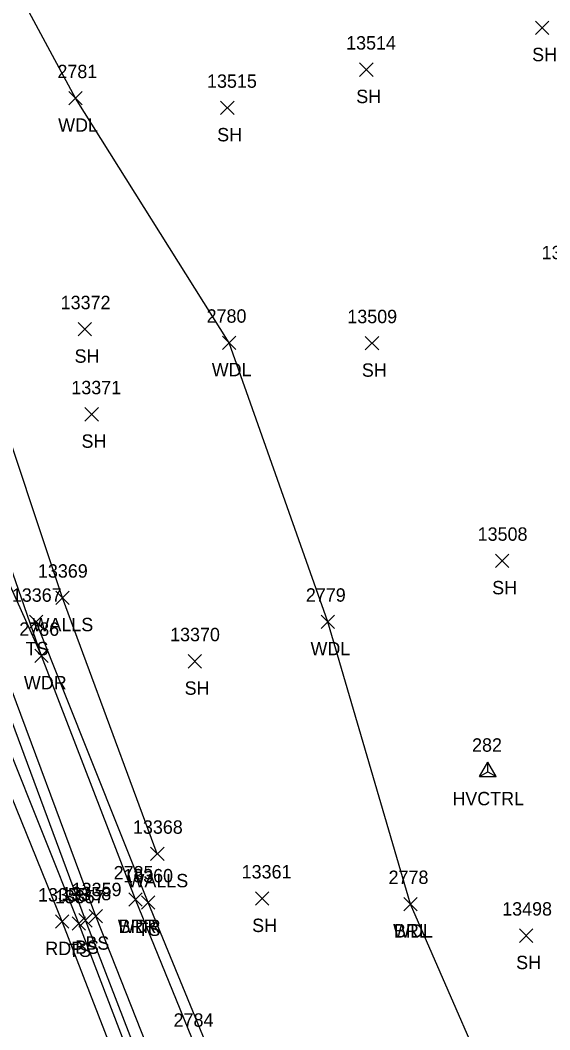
# Model space of a CAD drawing. Extents: x 1439173 to 1457902, y 641926 to 659889.
# Drawn here: x 1447205.5 to 1447284.6, y 651092.9 to 651243.6 of the extents above; entities that cross this region are included whole.
import ezdxf

# ---------------------------------------------------------------- set-up
doc = ezdxf.new("R2010")
doc.units = 0
for name, color, linetype in [('C_A', 7, 'Continuous'), ('C_I', 7, 'Continuous'), ('CPSM', 7, 'Continuous'), ('L_A', 7, 'Continuous'), ('L_I', 7, 'Continuous'), ('L_TIC', 7, 'Continuous'), ('LABL', 7, 'Continuous'), ('LAWA', 7, 'Continuous'), ('LELB', 7, 'Continuous'), ('LWS', 7, 'Continuous'), ('P_A', 7, 'Continuous'), ('P_I', 7, 'Continuous'), ('P_TIC', 7, 'Continuous'), ('PET', 7, 'Continuous')]:
    doc.layers.add(name, color=color, linetype=linetype)

msp = doc.modelspace()

# ---------------------------------------------------------------- linework, layer by layer
at = {"layer": 'CPSM'}
for p, q in [((1447274.1, 651130.66), (1447275.35, 651132.83)), ((1447276.6, 651130.66), (1447275.35, 651132.83)), ((1447275.35, 651131.38), (1447275.35, 651132.83)), ((1447274.1, 651130.66), (1447275.35, 651131.38)), ((1447275.35, 651131.38), (1447275.35, 651131.38)), ((1447275.35, 651131.38), (1447276.6, 651130.66)), ((1447274.1, 651130.66), (1447276.6, 651130.66))]:
    msp.add_line(p, q, dxfattribs=at)
at = {"layer": 'L_TIC'}
for points in [[(1447282.47, 651241.49), (1447284.47, 651243.49)], [(1447284.47, 651241.49), (1447282.47, 651243.49)], [(1447256.19, 651235.23), (1447258.19, 651237.23)], [(1447258.19, 651235.23), (1447256.19, 651237.23)], [(1447212.74, 651230.96), (1447214.74, 651232.96)], [(1447214.74, 651230.96), (1447212.74, 651232.96)], [(1447235.43, 651229.52), (1447237.43, 651231.52)], [(1447237.43, 651229.52), (1447235.43, 651231.52)], [(1447214.13, 651196.46), (1447216.13, 651198.46)], [(1447216.13, 651196.46), (1447214.13, 651198.46)], [(1447235.68, 651194.44), (1447237.68, 651196.44)], [(1447237.68, 651194.44), (1447235.68, 651196.44)], [(1447257.03, 651194.37), (1447259.03, 651196.37)], [(1447259.03, 651194.37), (1447257.03, 651196.37)], [(1447215.16, 651183.76), (1447217.16, 651185.76)], [(1447217.16, 651183.76), (1447215.16, 651185.76)], [(1447276.49, 651161.88), (1447278.49, 651163.88)], [(1447278.49, 651161.88), (1447276.49, 651163.88)], [(1447210.79, 651156.37), (1447212.79, 651158.37)], [(1447212.79, 651156.37), (1447210.79, 651158.37)], [(1447206.88, 651152.77), (1447208.88, 651154.77)], [(1447208.88, 651152.77), (1447206.88, 651154.77)], [(1447250.43, 651152.78), (1447252.43, 651154.78)], [(1447252.43, 651152.78), (1447250.43, 651154.78)], [(1447207.68, 651147.69), (1447209.68, 651149.69)], [(1447209.68, 651147.69), (1447207.68, 651149.69)], [(1447230.56, 651146.88), (1447232.56, 651148.88)], [(1447232.56, 651146.88), (1447230.56, 651148.88)], [(1447224.97, 651118.13), (1447226.97, 651120.13)], [(1447226.97, 651118.13), (1447224.97, 651120.13)], [(1447221.71, 651111.31), (1447223.71, 651113.31)], [(1447223.71, 651111.31), (1447221.71, 651113.31)], [(1447221.71, 651111.31), (1447223.71, 651113.31)], [(1447223.71, 651111.31), (1447221.71, 651113.31)], [(1447223.61, 651110.87), (1447225.61, 651112.87)], [(1447225.61, 651110.87), (1447223.61, 651112.87)], [(1447240.64, 651111.45), (1447242.64, 651113.45)], [(1447242.64, 651111.45), (1447240.64, 651113.45)], [(1447262.77, 651110.63), (1447264.77, 651112.63)], [(1447264.77, 651110.63), (1447262.77, 651112.63)], [(1447262.77, 651110.63), (1447264.77, 651112.63)], [(1447264.77, 651110.63), (1447262.77, 651112.63)], [(1447214.24, 651108.2), (1447216.24, 651110.2)], [(1447216.24, 651108.2), (1447214.24, 651110.2)], [(1447215.79, 651108.81), (1447217.79, 651110.81)], [(1447217.79, 651108.81), (1447215.79, 651110.81)], [(1447213.25, 651107.74), (1447215.25, 651109.74)], [(1447215.25, 651107.74), (1447213.25, 651109.74)], [(1447280.07, 651105.91), (1447282.07, 651107.91)], [(1447282.07, 651105.91), (1447280.07, 651107.91)]]:
    msp.add_lwpolyline(points, dxfattribs=at)
at = {"layer": 'LABL'}
for points in [[(1447326.95, 650996.63), (1447328.77, 650967.1), (1447323.03, 650938.16), (1447315.1, 650906.54), (1447306.56, 650904.6), (1447294.78, 650932.71), (1447280.87, 650965.33), (1447266.87, 650998.32), (1447247.59, 651048.06), (1447231.66, 651090.31), (1447222.71, 651112.31)], [(1447293.41, 651050.59), (1447279.49, 651075.69), (1447263.77, 651111.63)]]:
    msp.add_lwpolyline(points, dxfattribs=at)
at = {"layer": 'LAWA'}
for points in [[(1447222.71, 651112.31), (1447208.68, 651148.69), (1447192.44, 651195.34), (1447176.89, 651232.69), (1447162.44, 651275.89), (1447148.56, 651311), (1447135.99, 651347.84), (1447119.55, 651391.22), (1447106.07, 651422.96), (1447096.32, 651470.04), (1447079.55, 651501.95), (1447067.97, 651531.78), (1447067.96, 651539.38), (1447103.76, 651549.99), (1447129.36, 651553.92)], [(1447263.77, 651111.63), (1447251.43, 651153.78), (1447236.68, 651195.44), (1447213.74, 651231.96), (1447189.48, 651276.93), (1447170.7, 651324.91), (1447156.5, 651356.11), (1447143.65, 651398.95), (1447127.96, 651445.26), (1447125.46, 651464.25), (1447134.7, 651493.89), (1447142.88, 651513.4), (1447134.63, 651528.62), (1447129.19, 651553.22), (1447129.36, 651553.92)]]:
    msp.add_lwpolyline(points, dxfattribs=at)
at = {"layer": 'LELB'}
for points in [[(1447233.05, 651063.1), (1447215.24, 651109.2), (1447200.34, 651149.3), (1447186.74, 651184.27), (1447169.68, 651229.31), (1447149.21, 651280.53)], [(1447234.91, 651063.91), (1447216.79, 651109.81), (1447201.84, 651149.83), (1447188.95, 651184.96), (1447174.73, 651232.53), (1447152.27, 651281.61)], [(1447232.05, 651062.21), (1447214.25, 651108.74), (1447198.21, 651148.75), (1447184.74, 651183.68), (1447167.09, 651228.16), (1447146.35, 651279.01)], [(1447191.87, 651185.97), (1447208.68, 651148.69)], [(1447244.96, 651062.32), (1447224.61, 651111.87), (1447207.88, 651153.77)]]:
    msp.add_lwpolyline(points, dxfattribs=at)
at = {"layer": 'LWS'}
msp.add_lwpolyline([(1447225.97, 651119.13), (1447211.79, 651157.37), (1447200.99, 651189.68), (1447181.59, 651240.77), (1447165.48, 651284.93), (1447148.14, 651335.08), (1447139.02, 651359.1)], dxfattribs=at)
at = {"layer": 'P_TIC'}
for points in [[(1447210.75, 651108.01), (1447212.75, 651110.01)], [(1447212.75, 651108.01), (1447210.75, 651110.01)]]:
    msp.add_lwpolyline(points, dxfattribs=at)
at = {"layer": 'PET'}
msp.add_lwpolyline([(1447229.95, 651062.19), (1447211.75, 651109.01), (1447195.83, 651148.21), (1447182.58, 651182.24), (1447164.57, 651227.21), (1447144.26, 651277.93)], dxfattribs=at)

# ---------------------------------------------------------------- texts
at = {"layer": 'C_A'}
msp.add_text('HVCTRL', height=2, dxfattribs=at).set_placement((1447270.04, 651126.38))
at = {"layer": 'C_I'}
msp.add_text('282', height=2, dxfattribs=at).set_placement((1447272.98, 651134.38))
at = {"layer": 'L_A'}
for s, p in [('SH', (1447281.95, 651237.49)), ('SH', (1447255.68, 651231.23)), ('WDL', (1447211.16, 651226.96)), ('SH', (1447234.91, 651225.52)), ('SH', (1447213.61, 651192.46)), ('WDL', (1447234.1, 651190.44)), ('SH', (1447256.52, 651190.37)), ('SH', (1447214.64, 651179.76)), ('SH', (1447275.98, 651157.88)), ('WALLS', (1447207.33, 651152.37)), ('TS', (1447206.29, 651148.77)), ('WDL', (1447248.85, 651148.78)), ('WDR', (1447206.04, 651143.69)), ('SH', (1447230.05, 651142.88)), ('WALLS', (1447221.52, 651114.13)), ('WDR', (1447220.07, 651107.31)), ('BRR', (1447220.19, 651107.31)), ('TS', (1447223.02, 651106.87)), ('SH', (1447240.13, 651107.45)), ('WDL', (1447261.19, 651106.63)), ('BRL', (1447261.32, 651106.63)), ('BS', (1447215.23, 651104.81)), ('TS', (1447212.66, 651103.74)), ('BS', (1447213.68, 651104.2)), ('SH', (1447279.56, 651101.91))]:
    msp.add_text(s, height=2, dxfattribs=at).set_placement(p)
at = {"layer": 'L_I'}
for s, p in [('13514', (1447254.17, 651239.23)), ('2781', (1447211.05, 651234.96)), ('13515', (1447233.4, 651233.52)), ('13510', (1447283.38, 651207.92)), ('13372', (1447211.54, 651200.46)), ('2780', (1447233.33, 651198.44)), ('13509', (1447254.35, 651198.37)), ('13371', (1447213.13, 651187.76)), ('13508', (1447273.82, 651165.88)), ('13369', (1447208.14, 651160.37)), ('13367', (1447204.24, 651156.77)), ('2779', (1447248.16, 651156.78)), ('2786', (1447205.36, 651151.69)), ('13370', (1447227.88, 651150.88)), ('13368', (1447222.33, 651122.13)), ('13361', (1447238.57, 651115.45)), ('2785', (1447219.45, 651115.31)), ('2785', (1447219.45, 651115.31)), ('13360', (1447220.88, 651114.87)), ('2778', (1447260.51, 651114.63)), ('2778', (1447260.51, 651114.63)), ('13359', (1447213.19, 651112.81)), ('13357', (1447210.66, 651111.74)), ('13358', (1447211.65, 651112.2)), ('13498', (1447277.48, 651109.91)), ('2784', (1447228.4, 651093.31))]:
    msp.add_text(s, height=2, dxfattribs=at).set_placement(p)
at = {"layer": 'P_A'}
msp.add_text('RDP', height=2, dxfattribs=at).set_placement((1447209.24, 651104.01))
at = {"layer": 'P_I'}
msp.add_text('13355', height=2, dxfattribs=at).set_placement((1447208.16, 651112.01))

doc.saveas('drawing.dxf')
